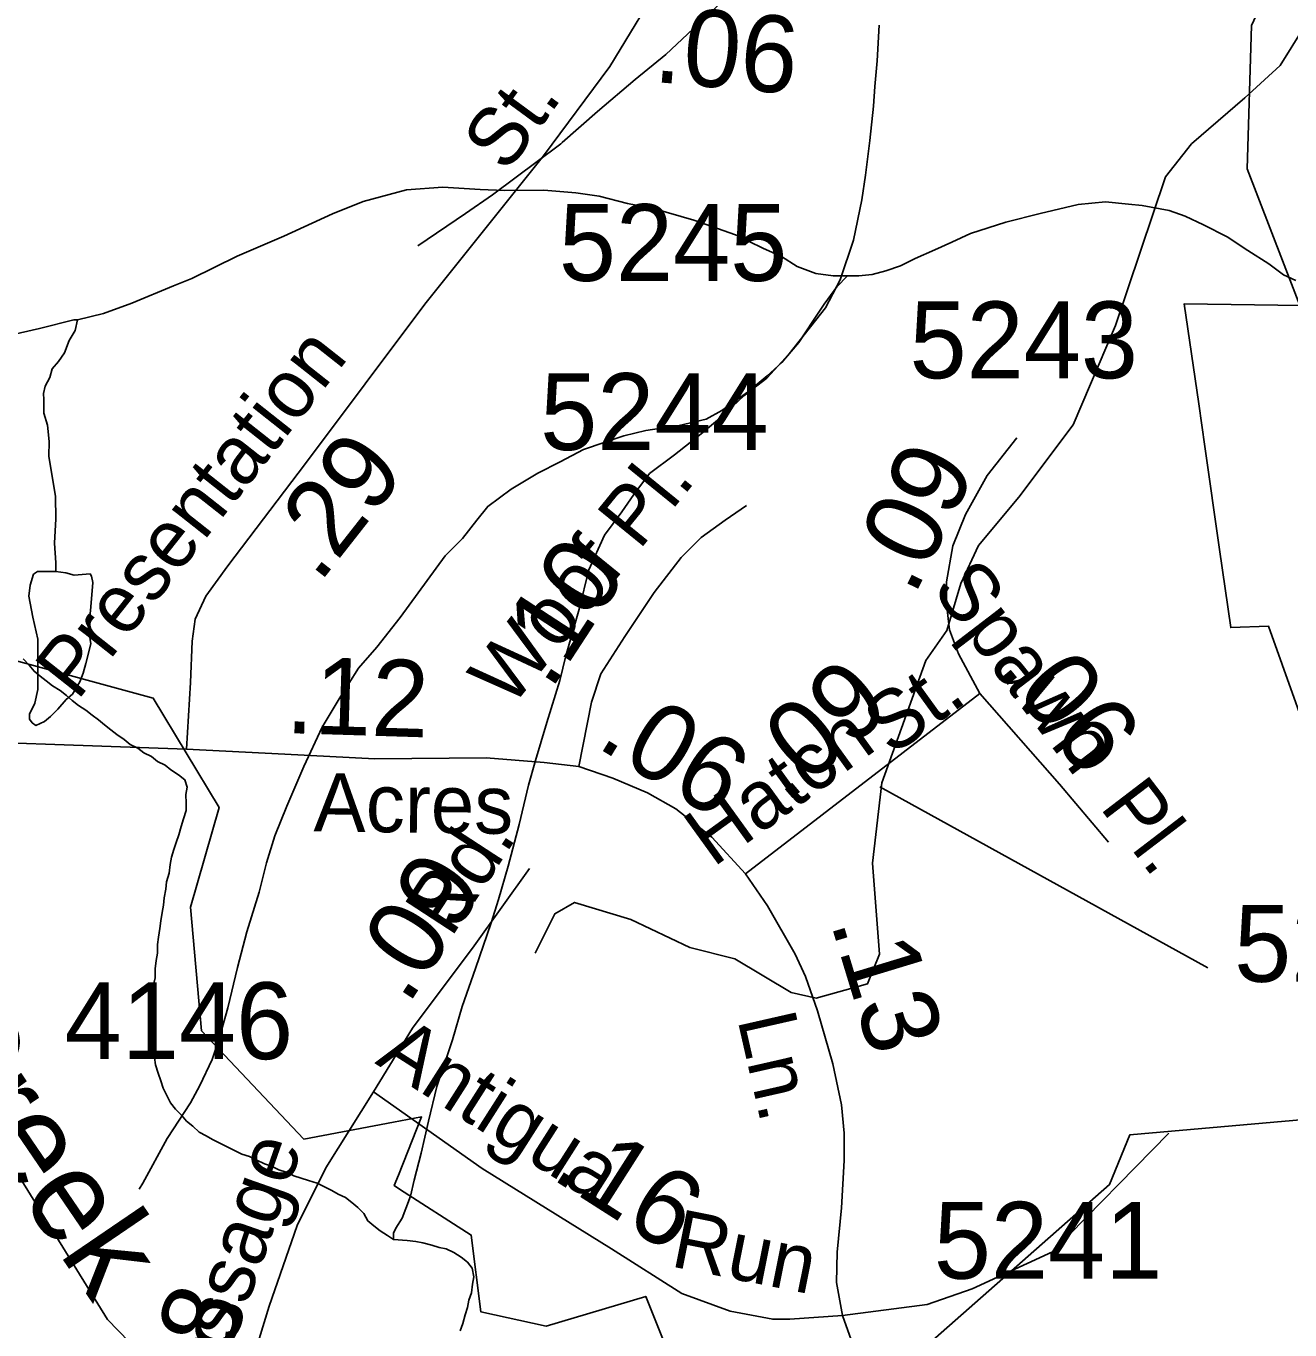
# Model space of a CAD drawing. Extents: x 2169602 to 2449496, y 721995 to 810662.
# Drawn here: x 2407881 to 2409938, y 798405 to 800527 of the extents above; entities that cross this region are included whole.
import ezdxf

# ---------------------------------------------------------------- set-up
doc = ezdxf.new("R2010")
doc.units = 0
doc.layers.add('Default', color=7, linetype='Continuous')

msp = doc.modelspace()

# ---------------------------------------------------------------- linework, layer by layer
at = {"layer": 'Default'}
for p, q in [((2409052.1, 799147.1), (2409433.6, 799440.5)), ((2409270.9, 799288.5), (2409805.1, 798993.8))]:
    msp.add_line(p, q, dxfattribs=at)
for points in [[(2408315, 798182.7), (2408173.1, 798257.8), (2408014, 798421.8), (2407719.9, 798896.9), (2407426.1, 799217.9), (2406988.1, 800056.8), (2406853, 800407.3), (2406859.9, 800640.1), (2406933.9, 800799.2), (2406907.1, 801216.5), (2406746.9, 801488.7), (2406729.9, 801580.9), (2406554, 801771.5), (2406510.9, 801913.4), (2406377, 802053.9), (2406301, 802268.7), (2406225.1, 802394.9), (2406241.1, 802519.3), (2406473, 802744.2), (2406514.7, 802813)], [(2411330.8, 798069.9), (2411188.9, 798144.9), (2411029.8, 798309), (2410735.7, 798784.1), (2410441.9, 799105), (2410003.9, 799944), (2409868.8, 800294.4), (2409875.8, 800527.2), (2409949.8, 800686.4), (2409922.9, 801103.6), (2409762.8, 801375.8), (2409745.8, 801468.1), (2409569.8, 801658.7), (2409526.8, 801800.6), (2409392.9, 801941.1), (2409316.8, 802155.9), (2409240.9, 802282.1), (2409256.9, 802406.4), (2409488.8, 802631.3), (2409530.5, 802700.1)], [(2408142.6, 799349.6), (2408149.2, 799458.5), (2408151.6, 799525.7), (2408156.4, 799561.3), (2408174.2, 799598.9), (2408209.8, 799648.3), (2408336.3, 799814.5), (2408530.3, 800073.7), (2408723.7, 800315.4), (2408831.7, 800460.9), (2408923.2, 800612.3)], [(2409038, 800589.2), (2408922.7, 800480.2), (2408872.9, 800439.8), (2408811.5, 800387.5), (2408753.8, 800336.9), (2408751.8, 800334.9), (2408640.3, 800252), (2408596.7, 800221.7), (2408519, 800169.1)], [(2409270.1, 800528.1), (2409266.4, 800470.2), (2409262.7, 800428.1), (2409260.9, 800396), (2409254.9, 800340.1), (2409247.8, 800284), (2409241.8, 800243.9), (2409227.9, 800177.9), (2409206.5, 800113.7), (2409182.8, 800067.9), (2409123.3, 799993.3), (2409087.2, 799953.3), (2409049.5, 799924.9), (2409014, 799891), (2408980, 799862.9), (2408936.5, 799828.5), (2408896.1, 799798.4), (2408870.5, 799764.2), (2408851, 799735.9), (2408822.9, 799697.9), (2408797.5, 799641.8), (2408781.7, 799577.6), (2408759.9, 799501.4), (2408750.3, 799461.5), (2408728.8, 799393.3), (2408710.7, 799331.2), (2408699, 799291.2), (2408683.7, 799227.4), (2408666, 799159.1), (2408650.2, 799105.1), (2408638.3, 799067.1), (2408612.7, 798992.7), (2408591, 798930.7), (2408575.6, 798876.6), (2408549.8, 798800.6), (2408536.6, 798744.6), (2408524.5, 798692.5), (2408513.1, 798648.4), (2408507.3, 798622.5), (2408499.3, 798602.2), (2408493.4, 798586.5), (2408483.3, 798570.1), (2408479.4, 798562.2), (2408479.4, 798552)], [(2409960.9, 800524.2), (2409922.4, 800462.6), (2409864.8, 800409.9), (2409778.3, 800334.9), (2409736, 800281), (2409654.8, 800039), (2409585.6, 799877.4), (2409497.2, 799760), (2409431.8, 799681.2), (2409403, 799619.6), (2409379.9, 799542.7), (2409346.1, 799494), (2409274.2, 799294.9), (2409258.8, 799164.1), (2409270.4, 799015.9), (2409251.1, 798967.9), (2409167.6, 798944.6), (2409126.4, 798953.8), (2409034.9, 799008.7), (2408961.7, 799027), (2408865.6, 799072.8), (2408774, 799100.3), (2408742, 799082), (2408710, 799017.9)], [(2407965.3, 800048.7), (2408007.3, 800058.9), (2408053.5, 800075.5), (2408121.1, 800103.8), (2408151.1, 800115.9), (2408224.7, 800152.2), (2408300.7, 800184.5), (2408380.3, 800221.2), (2408429.9, 800241.3), (2408500.3, 800259.8), (2408559.9, 800264.2), (2408620.2, 800260.4), (2408660.2, 800258.8), (2408724, 800259.3), (2408776.1, 800255.4), (2408814.2, 800249.7), (2408860.3, 800237.9), (2408902.4, 800229.9), (2408968.4, 800210.6), (2409036.3, 800186.9), (2409080.4, 800165.3), (2409110.7, 800151.3), (2409136.5, 800135.3), (2409166.9, 800123.7), (2409194.8, 800119.9), (2409218.6, 800120)], [(2409218.6, 800120), (2409236.8, 800120.1), (2409258.3, 800122.1), (2409280.7, 800128), (2409304.5, 800136.6), (2409328.3, 800148.4), (2409360.3, 800162.6), (2409388.3, 800175.1), (2409418.3, 800188.8), (2409476.1, 800207.2), (2409532.1, 800221.5), (2409594, 800236.1), (2409638.1, 800240.3), (2409675.6, 800236.7), (2409697.8, 800234.5), (2409742.1, 800226.6), (2409768.1, 800217), (2409798, 800203.1), (2409836.4, 800183.6), (2409870, 800161.4), (2409904.3, 800139.6), (2409928, 800121.8), (2409948.1, 800112.3)], [(2408065.3, 798633.7), (2408071.3, 798643.7), (2408110.9, 798716.1), (2408148.8, 798774.4), (2408164.4, 798802.5), (2408184.1, 798844.5), (2408196.2, 798880.4), (2408209.7, 798928.7), (2408225.3, 798994.5), (2408240.9, 799052.5), (2408260.6, 799116.9), (2408272.5, 799165), (2408286, 799208.8), (2408305.9, 799256.9), (2408333.4, 799321.3), (2408363.1, 799385.3), (2408390.8, 799431.5), (2408422.5, 799481.8), (2408452.3, 799515.9), (2408490.2, 799564.1), (2408519.7, 799604.2), (2408563.4, 799664.6), (2408591.5, 799692.4), (2408615.1, 799722.5), (2408632.9, 799744.9), (2408670.7, 799772.8), (2408714.5, 799799.1), (2408750.8, 799817.1), (2408788.6, 799837.4), (2408854.4, 799859.9), (2408890.1, 799868.3), (2408944.2, 799876.3), (2408988.1, 799886.8), (2409013.7, 799900.7), (2409055.7, 799930.8), (2409087.7, 799957.2), (2409111.3, 799979.2), (2409139.2, 800011.5), (2409163.2, 800047.7), (2409180.6, 800073.8), (2409201.1, 800102), (2409218.6, 800120)], [(2410224.5, 800068.2), (2409766.5, 800074.7), (2409790, 799911.9), (2409800, 799842.5), (2409824, 799674.9), (2409842.2, 799547.6), (2409903.7, 799549.7), (2409995.5, 799292.7)], [(2410224.5, 800068.2), (2409766.5, 800074.7), (2409790, 799911.9), (2409800, 799842.5), (2409824, 799674.9), (2409842.2, 799547.6), (2409903.7, 799549.7), (2409995.5, 799292.7)], [(2407841.4, 800020.3), (2407903.4, 800034.5), (2407959.3, 800048.7), (2407965.3, 800048.7)], [(2407929.6, 799638.7), (2407929.6, 799652.9), (2407927.6, 799684.8), (2407929.6, 799724.7), (2407929.2, 799760.8), (2407918.5, 799826.6), (2407918.7, 799850.5), (2407916.3, 799876.8), (2407910.1, 799896.4), (2407910.1, 799918.7), (2407909.9, 799928.4), (2407912.4, 799940.7), (2407920.2, 799954.5), (2407923.9, 799968.5), (2407933.9, 799980.8), (2407944, 799994.7), (2407951.5, 800014.7), (2407961.4, 800031), (2407965.3, 800048.7)], [(2409433.6, 799440.5), (2409398.9, 799505.1), (2409384.6, 799544.1), (2409379.4, 799585.7), (2409379.4, 799622.2), (2409389.8, 799680.7), (2409410.6, 799731.4), (2409445.8, 799795.2), (2409493.9, 799856.3)], [(2408781.1, 799321.8), (2408801.5, 799426.5), (2408816.8, 799472.2), (2408856, 799533.1), (2408903.9, 799604.9), (2408947.4, 799661.5), (2408980.1, 799694.1), (2409019.3, 799722.4), (2409054.1, 799746.3)], [(2407929.6, 799638.7), (2407915.7, 799638.8), (2407899.9, 799638.7), (2407893.7, 799634.4), (2407887.8, 799616.6), (2407886.1, 799598.7), (2407892.3, 799564.4), (2407900.3, 799528.7), (2407900.7, 799500.7), (2407900.7, 799472.7), (2407900.7, 799446.8), (2407895.4, 799424.8), (2407887.2, 799406.6), (2407887.2, 799398.5), (2407891.3, 799392.6), (2407897.4, 799388.4), (2407911.1, 799394.8), (2407921, 799402.7), (2407933.1, 799414.7), (2407946.8, 799430.8), (2407956.9, 799439.1), (2407968.6, 799459.2), (2407974.3, 799473.3), (2407978.6, 799488.9), (2407986.6, 799520.9), (2407982.3, 799549.2), (2407986.2, 799575), (2407990.1, 799621.1), (2407987.8, 799631.1), (2407985.6, 799635.1), (2407959.7, 799632.9), (2407946, 799636.6), (2407929.6, 799638.7)], [(2407857.7, 799495.4), (2408088.4, 799432.7), (2408195.4, 799254.8), (2408149.2, 799092.5), (2408166.9, 798891.4), (2408333.4, 798715.2), (2408479.2, 798742.6), (2408525.2, 798751.2), (2408487.4, 798656.3), (2408480.7, 798639.4), (2408489.4, 798633.8), (2408605.9, 798558.9), (2408621.4, 798434.1), (2408727.9, 798410.8), (2408889.9, 798459.1), (2408922.4, 798377.7)], [(2407857.7, 799495.4), (2408088.4, 799432.7), (2408195.4, 799254.8), (2408149.2, 799092.5), (2408166.9, 798891.4), (2408333.4, 798715.2), (2408479.2, 798742.6), (2408525.2, 798751.2), (2408487.4, 798656.3), (2408480.7, 798639.4), (2408489.4, 798633.8), (2408605.9, 798558.9), (2408621.4, 798434.1), (2408727.9, 798410.8), (2408889.9, 798459.1), (2408922.4, 798377.7)], [(2408479.4, 798552), (2408469.4, 798558), (2408457.5, 798565.9), (2408447.4, 798573.9), (2408437.4, 798582), (2408431.2, 798593.8), (2408421.4, 798603.8), (2408411.4, 798611.8), (2408401.1, 798619.9), (2408389.4, 798625.7), (2408379, 798631.7), (2408367.1, 798637.6), (2408355, 798643.5), (2408341.2, 798647.6), (2408329.1, 798651.5), (2408317, 798655.3), (2408304.7, 798661.2), (2408293, 798665), (2408280.9, 798670.9), (2408269.2, 798675.1), (2408256.9, 798681), (2408244.8, 798686.9), (2408232.7, 798690.7), (2408220.4, 798696.7), (2408208.8, 798702.5), (2408196.7, 798708.4), (2408184.8, 798714.6), (2408174.7, 798720.2), (2408163, 798726.5), (2408152.8, 798736.1), (2408142.5, 798744.1), (2408134.5, 798754.3), (2408124.7, 798763.9), (2408116.5, 798774), (2408110.5, 798785.9), (2408104.4, 798797.8), (2408100.5, 798810.1), (2408096.2, 798822.2), (2408092.1, 798835.8), (2408090.2, 798847.8), (2408090, 798860), (2408087.8, 798873.7), (2408088, 798887.9), (2408087.8, 798899.7), (2408087.6, 798913.9), (2408087.6, 798926.1), (2408087.6, 798939.9), (2408089.2, 798951.8), (2408089, 798966), (2408091.5, 798977.8), (2408091.3, 798992.1), (2408093.1, 799006), (2408095.2, 799017.8), (2408095, 799032), (2408096.8, 799043.9), (2408098.9, 799057.8), (2408100.9, 799070.1), (2408102.7, 799084), (2408104.8, 799095.9), (2408106.2, 799107.8), (2408108.7, 799122.1), (2408110.1, 799134), (2408114.2, 799148), (2408116.1, 799161.9), (2408118.1, 799174.1), (2408121.8, 799186.2), (2408125.9, 799198.1), (2408130, 799210.1), (2408133.7, 799224.1), (2408137.8, 799236.1), (2408141.9, 799250.1), (2408141.7, 799261.9), (2408141.5, 799276.1), (2408143.6, 799287.9), (2408139.5, 799299.9), (2408129.4, 799307.9), (2408117.1, 799315.9), (2408107.5, 799323.8), (2408095.2, 799329.7), (2408085.5, 799337.7), (2408073.2, 799343.6), (2408063.2, 799351.6), (2408050.9, 799357.5), (2408041.2, 799365.5), (2408028.9, 799373.4), (2408019.3, 799381.4), (2408009, 799389.4), (2407999, 799397.4), (2407988.7, 799405), (2407978.7, 799413.1), (2407966.8, 799421), (2407956.5, 799429), (2407946.9, 799436.9), (2407936.7, 799445), (2407924.6, 799452.9), (2407914.3, 799460.9), (2407904.5, 799468.5), (2407894.4, 799476.5), (2407886.2, 799486.6), (2407876.6, 799496.6)], [(2409433.6, 799440.5), (2409563.6, 799292.9), (2409643.4, 799198.4)], [(2408142.6, 799349.6), (2407652, 799367.1), (2407386, 799377.5), (2407289.3, 799377.5), (2407080.7, 799381.2)], [(2408781.1, 799321.8), (2408724.5, 799327.8), (2408630.4, 799335.9), (2408449.1, 799333.8), (2408302.7, 799341.7), (2408142.6, 799349.6)], [(2409052.1, 799147.1), (2408997.5, 799206.7), (2408938.7, 799252.4), (2408893, 799278.5), (2408836.4, 799302.4), (2408781.1, 799321.8)], [(2408446.9, 798792.1), (2408510.2, 798895.8), (2408610.7, 799029.8), (2408700.7, 799155.5)], [(2409210.3, 798428), (2409200.2, 798482), (2409201.6, 798530.9), (2409208.6, 798603.5), (2409212.8, 798680.3), (2409212.8, 798725), (2409208.6, 798771.1), (2409194.6, 798837.4), (2409169.5, 798924), (2409149.9, 798979.9), (2409133.1, 799016.2), (2409088.3, 799094.7), (2409052.1, 799147.1)], [(2408119.4, 797913.6), (2408163.9, 798081.1), (2408209.9, 798223.5), (2408276.9, 798443.4), (2408322.4, 798574.3), (2408369.5, 798668.6), (2408446.9, 798792.1)], [(2408446.9, 798792.1), (2408623.8, 798667.5), (2408834.1, 798536.6), (2408948.7, 798463.9), (2409027.2, 798435.1), (2409096.8, 798422), (2409124.7, 798422), (2409210.3, 798428)], [(2408315, 798182.7), (2408572.9, 798318.6), (2408814.9, 798261.1), (2408948, 798268.2), (2409089, 798327.6), (2409339, 798371.8), (2409644.9, 798641), (2409678, 798722.3), (2410011, 798751.6), (2410059.8, 798778.5)], [(2409210.3, 798428), (2409348.2, 798445.8), (2409421.2, 798471.6), (2409552.2, 798531.8), (2409741.1, 798725)], [(2408588.1, 798403), (2408592.2, 798414.9), (2408596.3, 798428.9), (2408600, 798440.9), (2408601.8, 798452.8), (2408606.1, 798464.8), (2408608, 798479.1), (2408610, 798490.9), (2408607.6, 798505.1), (2408600, 798514.7), (2408589.7, 798522.8), (2408577.4, 798530.7), (2408565.3, 798536.6), (2408553.5, 798538.8), (2408541.8, 798542.6), (2408527.4, 798546.4), (2408515.5, 798548.6), (2408501.8, 798550.3), (2408479.4, 798552)], [(2409616.6, 797992.7), (2409526.4, 798052.8), (2409451.3, 798104.4), (2409359, 798160.2), (2409279.5, 798264.4), (2409229.5, 798373.1), (2409210.3, 798428)]]:
    msp.add_lwpolyline(points, dxfattribs=at)

# ---------------------------------------------------------------- texts
for s, height, rotation, p in [('.06', 125, 354.9536, (2408900.8, 800435.9)), ('St.', 95, 53.687, (2408663.2, 800285.6)), ('Presentation', 95, 51.6804, (2407964.8, 799427.1)), ('.29', 125, 51.8613, (2408358.4, 799617.9)), ('.09', 125, 64.0345, (2409326.7, 799597.1)), ('Woof Pl.', 95, 50.8936, (2408669.9, 799414.6)), ('.10', 125, 56.9062, (2408735.1, 799443.6)), ('Spawn', 95, 307.3938, (2409353.8, 799610.6)), ('.12', 125, 358.223, (2408302.8, 799376)), ('.09', 125, 40.7097, (2409117.4, 799259.9)), ('.06', 125, 309.4499, (2409459.4, 799478.4)), ('St.', 95, 35.842, (2409290.3, 799337.5)), ('.06', 125, 328.6951, (2408807.1, 799354.6)), ('Hatch', 95, 35.842, (2408999.5, 799156.3)), ('Acres', 95, 359.2358, (2408349.1, 799216.1)), ('Pl.', 95, 307.3938, (2409627.5, 799255.4)), ('Rd.', 95, 56.9062, (2408573, 799041.2)), ('.09', 125, 56.9062, (2408502.6, 798931.2)), ('.13', 125, 286.8891, (2409190.5, 799067.7)), ('Creek', 150, 304.266, (2407689, 798889)), ('Ln.', 95, 282.8001, (2409039, 798910.3)), ('Antigua', 95, 327.5014, (2408447.8, 798839)), ('Passage', 95, 70.7384, (2408168.8, 798236.3)), ('.16', 125, 327.5014, (2408733.4, 798652.8)), ('Run', 95, 348.6863, (2408928.2, 798508.5)), ('.18', 125, 70.7384, (2408162.9, 798227.9))]:
    msp.add_text(s, height=height, rotation=rotation, dxfattribs=at).set_placement(p)
for s, p in [('5245', (2408748.5, 800111.7)), ('5243', (2409319.3, 799953.3)), ('5244', (2408718.1, 799836.6)), ('5242', (2409847.6, 798971.2)), ('4146', (2407944.1, 798845.3)), ('5241', (2409358.8, 798488))]:
    msp.add_text(s, height=125, dxfattribs=at).set_placement(p)

doc.saveas('drawing.dxf')
